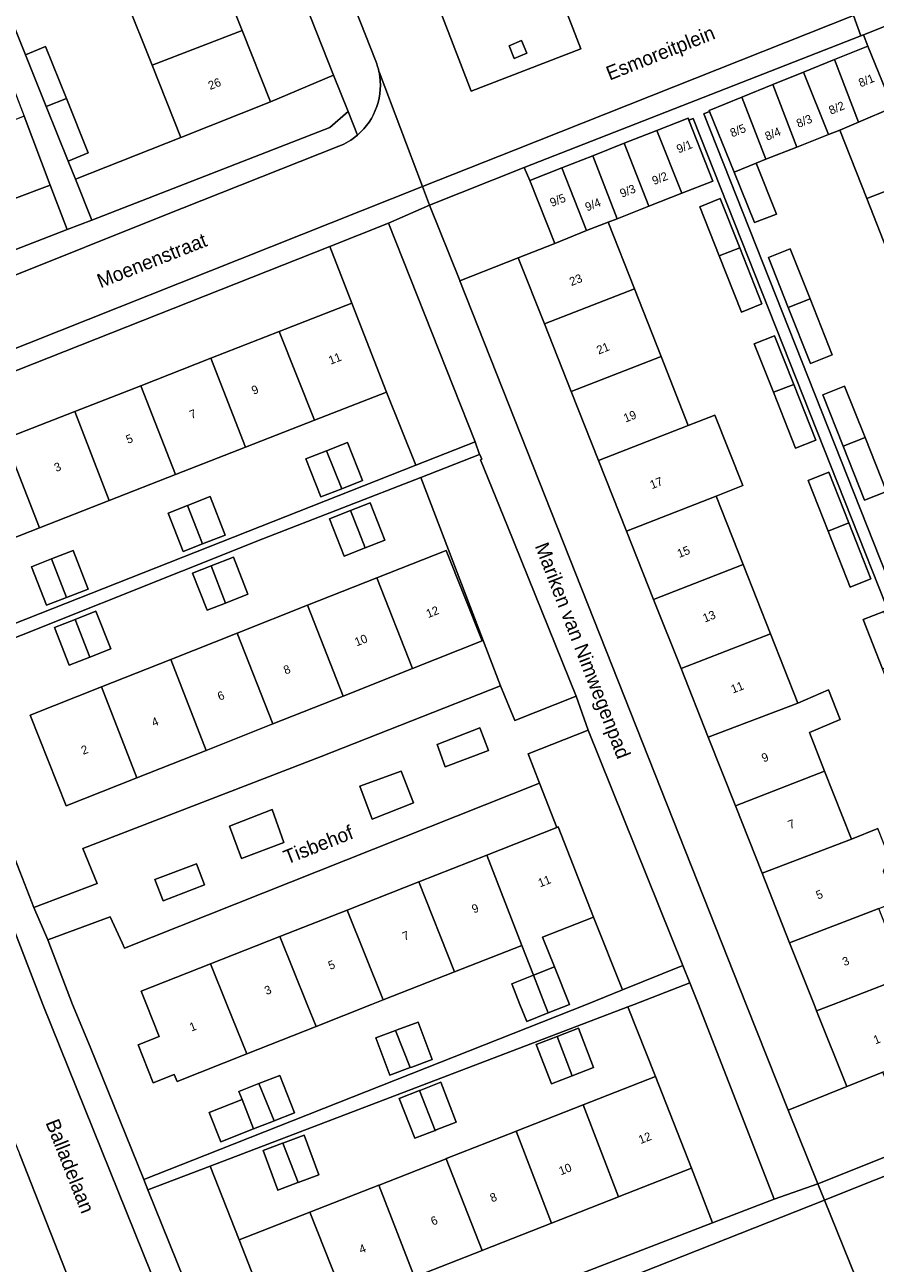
# Model space of a CAD drawing. Header units: metres. Extents: x 151448 to 154749, y 463108 to 465296.
# Tile 408 of 449: x 154399 to 154474, y 464477 to 464586. Entities that reach past the tile are written whole.
import ezdxf
from ezdxf.enums import TextEntityAlignment as Align

# ---------------------------------------------------------------- set-up
doc = ezdxf.new("R2010")
doc.units = ezdxf.units.M
for name, color, linetype, lineweight in [('B-PV-GR-BEPLANTING_CULTUUR_BODEMBEDEKKER-GV', 253, 'Continuous', 9), ('B-PV-GR-BEPLANTING_CULTUUR_HEESTERS-GV', 253, 'Continuous', 9), ('B-PV-GR-BEPLANTING_CULTUUR_VASTE PLANTENVAK-GV', 253, 'Continuous', 9), ('B-PV-GR-GROENVOORZIENING-GV', 253, 'Continuous', 9), ('B-PV-OG-BEBOUWING-GV', 1, 'Continuous', 9), ('B-PV-OG-BEBOUWING-T18', 2, 'Continuous', 9), ('B-PV-OG-TERREIN_ERF-GV', 253, 'Continuous', 9), ('B-PV-OG-TOPOGRAFIE-T18', 2, 'Continuous', 9), ('B-PV-VH-GESLOTENVERHARDING_ASFALT-GV', 253, 'Continuous', 9), ('B-PV-VH-OPENVERHARDING_BETONSTRAATSTEEN-GV', 253, 'Continuous', 9), ('B-PV-VH-OPENVERHARDING_TEGEL-GV', 253, 'Continuous', 9)]:
    doc.layers.add(name, color=color, linetype=linetype, lineweight=lineweight)
doc.styles.add('Drong', font='txt', dxfattribs={"height": 1.8})

msp = doc.modelspace()

# ---------------------------------------------------------------- linework, layer by layer
at = {"layer": 'B-PV-GR-BEPLANTING_CULTUUR_BODEMBEDEKKER-GV', "flags": 128}
for points in [[(154485.722, 464582.984), (154483.131, 464589.466), (154473.124, 464585.475), (154473.52, 464584.482), (154475.726, 464579.05), (154478.932, 464580.351)], [(154443.219, 464573.769), (154434.849, 464570.463), (154437.531, 464563.811), (154437.539, 464563.792), (154442.683, 464565.816), (154445.904, 464567.083), (154443.72, 464572.638)], [(154429.786, 464516.342), (154433.449, 464517.772), (154432.347, 464520.572), (154428.713, 464519.232)], [(154410.633, 464511.011), (154411.378, 464509.134), (154415.012, 464510.534), (154414.297, 464512.411)]]:
    msp.add_lwpolyline(points, close=True, dxfattribs=at)
msp.add_lwpolyline([(154421.058, 464465.579), (154423.11, 464466.437), (154421.26, 464471.155), (154418.083, 464479.246), (154415.514, 464485.754), (154410.023, 464483.662), (154416.361, 464467.939)], dxfattribs=at)
at = {"layer": 'B-PV-GR-BEPLANTING_CULTUUR_HEESTERS-GV', "flags": 128}
for points in [[(154427.993, 464561.81), (154431.053, 464553.979), (154433.658, 464547.532), (154438.87, 464549.591), (154431.245, 464568.854), (154426.053, 464566.804)], [(154434.08, 464546.456), (154441.132, 464528.077), (154442.385, 464525.04), (154447.806, 464527.184), (154441.731, 464542.169), (154439.359, 464548.021), (154439.474, 464548.065), (154439.305, 464548.492), (154439.263, 464548.476)], [(154446.083, 464515.598), (154446.206, 464515.647), (154449.331, 464507.706), (154451.882, 464501.279), (154457.211, 464503.431), (154448.848, 464524.176), (154443.546, 464522.091), (154444.55, 464519.496)], [(154457.82, 464501.92), (154452.906, 464500), (154452.349, 464499.788), (154454.793, 464493.66), (154457.97, 464485.569), (154459.823, 464480.756), (154465.246, 464482.844), (154458.594, 464500)]]:
    msp.add_lwpolyline(points, close=True, dxfattribs=at)
at = {"layer": 'B-PV-GR-BEPLANTING_CULTUUR_VASTE PLANTENVAK-GV', "flags": 128}
for points in [[(154439.287, 464524.384), (154435.534, 464522.925), (154436.249, 464520.959), (154440.062, 464522.389)], [(154420.969, 464517.176), (154417.216, 464515.717), (154418.288, 464512.857), (154422.012, 464514.287)]]:
    msp.add_lwpolyline(points, close=True, dxfattribs=at)
at = {"layer": 'B-PV-GR-GROENVOORZIENING-GV', "flags": 128}
for points in [[(154442.338, 464583.387), (154443.443, 464583.855), (154442.975, 464584.96), (154441.87, 464584.491)], [(154405.079, 464569.144), (154426.062, 464577.313), (154427.669, 464578.712), (154426.397, 464581.927), (154420.826, 464579.565), (154412.923, 464576.425), (154403.628, 464572.749)]]:
    msp.add_lwpolyline(points, close=True, dxfattribs=at)
at = {"layer": 'B-PV-OG-BEBOUWING-GV', "flags": 128}
for points in [[(154410.392, 464582.795), (154418.325, 464585.86), (154415.932, 464591.881), (154408.025, 464588.751)], [(154418.325, 464585.86), (154410.392, 464582.795), (154412.923, 464576.425), (154420.826, 464579.565)], [(154401.05, 464579.158), (154402.83, 464579.864), (154400.991, 464584.435), (154399.215, 464583.72)], [(154473.52, 464584.482), (154470.583, 464583.29), (154472.704, 464577.767), (154475.726, 464579.05)], [(154472.704, 464577.767), (154470.583, 464583.29), (154467.841, 464582.176), (154470.054, 464576.673), (154471.056, 464577.067)], [(154470.054, 464576.673), (154467.841, 464582.176), (154465.145, 464581.081), (154467.268, 464575.578)], [(154462.393, 464579.964), (154464.522, 464574.499), (154467.268, 464575.578), (154465.145, 464581.081)], [(154402.83, 464579.864), (154401.05, 464579.158), (154402.988, 464574.34), (154404.765, 464575.055)], [(154463.68, 464574.168), (154464.522, 464574.499), (154462.393, 464579.964), (154459.519, 464578.797), (154459.554, 464578.71), (154461.722, 464573.373)], [(154472.704, 464577.767), (154471.056, 464577.067), (154473.425, 464571.039), (154481.39, 464574.132), (154478.932, 464580.351), (154475.726, 464579.05)], [(154399.106, 464578.294), (154397.072, 464577.521), (154395.66, 464576.984), (154397.964, 464570.92), (154401.41, 464572.229)], [(154457.105, 464571.5), (154459.84, 464572.575), (154457.73, 464577.941), (154457.66, 464578.119), (154454.907, 464577.037)], [(154454.196, 464570.356), (154457.105, 464571.5), (154454.907, 464577.037), (154452.034, 464575.907)], [(154449.258, 464574.815), (154451.422, 464569.265), (154454.196, 464570.356), (154452.034, 464575.907)], [(154451.422, 464569.265), (154449.258, 464574.815), (154446.521, 464573.739), (154448.703, 464568.214), (154450.606, 464568.944)], [(154448.703, 464568.214), (154446.521, 464573.739), (154443.72, 464572.638), (154445.904, 464567.083)], [(154463.68, 464574.168), (154461.722, 464573.373), (154463.533, 464568.914), (154465.449, 464569.667)], [(154473.425, 464571.039), (154475.78, 464565.046), (154483.758, 464568.138), (154481.39, 464574.132)], [(154460.405, 464565.983), (154462.22, 464566.688), (154460.503, 464571.036), (154458.692, 464570.321)], [(154444.99, 464559.997), (154452.922, 464563.077), (154450.606, 464568.944), (154448.703, 464568.214), (154445.904, 464567.083), (154442.683, 464565.816)], [(154462.22, 464566.688), (154460.405, 464565.983), (154462.359, 464561.036), (154464.17, 464561.751)], [(154468.417, 464562.193), (154466.667, 464566.613), (154464.747, 464565.853), (154466.491, 464561.447)], [(154455.28, 464557.102), (154452.922, 464563.077), (154444.99, 464559.997), (154447.356, 464554.031)], [(154427.993, 464561.81), (154421.598, 464559.311), (154424.71, 464551.501), (154431.053, 464553.979)], [(154466.491, 464561.447), (154468.45, 464556.498), (154470.37, 464557.259), (154468.417, 464562.193)], [(154424.71, 464551.501), (154421.598, 464559.311), (154415.574, 464556.958), (154418.641, 464549.129)], [(154465.19, 464553.961), (154466.988, 464554.662), (154465.296, 464558.934), (154463.502, 464558.224)], [(154409.391, 464554.542), (154412.448, 464546.71), (154418.641, 464549.129), (154415.574, 464556.958)], [(154449.768, 464547.948), (154457.677, 464551.032), (154455.28, 464557.102), (154447.356, 464554.031)], [(154403.568, 464552.266), (154406.607, 464544.427), (154412.448, 464546.71), (154409.391, 464554.542)], [(154466.988, 464554.662), (154465.19, 464553.961), (154467.145, 464549.024), (154468.939, 464549.735)], [(154473.267, 464549.977), (154471.466, 464554.514), (154469.532, 464553.746), (154471.33, 464549.216)], [(154406.607, 464544.427), (154403.568, 464552.266), (154397.403, 464549.858), (154400.457, 464542.024)], [(154457.677, 464551.032), (154449.768, 464547.948), (154452.237, 464541.72), (154460.13, 464544.818), (154462.477, 464545.745), (154460.024, 464551.959)], [(154397.403, 464549.858), (154391.167, 464547.421), (154394.227, 464539.59), (154400.457, 464542.024)], [(154427.116, 464545.462), (154428.958, 464546.186), (154427.639, 464549.542), (154425.781, 464548.812)], [(154471.33, 464549.216), (154473.226, 464544.441), (154475.16, 464545.209), (154473.267, 464549.977)], [(154427.116, 464545.462), (154425.781, 464548.812), (154423.956, 464548.095), (154425.275, 464544.739)], [(154471.833, 464542.441), (154470.062, 464546.908), (154468.241, 464546.186), (154470.009, 464541.726)], [(154413.511, 464543.986), (154411.8, 464543.318), (154413.126, 464539.923), (154414.837, 464540.591)], [(154413.511, 464543.986), (154414.837, 464540.591), (154416.838, 464541.372), (154415.513, 464544.767)], [(154429.184, 464540.252), (154430.925, 464540.937), (154429.633, 464544.22), (154427.885, 464543.532), (154428.616, 464541.698)], [(154454.625, 464535.696), (154462.51, 464538.787), (154460.13, 464544.818), (154452.237, 464541.72)], [(154427.885, 464543.532), (154426.025, 464542.8), (154427.317, 464539.517), (154429.184, 464540.252), (154428.616, 464541.698)], [(154471.833, 464542.441), (154470.009, 464541.726), (154471.964, 464536.794), (154473.785, 464537.516)], [(154402.849, 464535.885), (154404.739, 464536.621), (154403.418, 464540.009), (154401.529, 464539.273)], [(154415.59, 464538.661), (154416.869, 464535.384), (154418.844, 464536.158), (154417.56, 464539.433)], [(154433.362, 464529.612), (154439.497, 464532.042), (154436.333, 464540.031), (154430.221, 464537.61)], [(154402.849, 464535.885), (154401.529, 464539.273), (154399.759, 464538.583), (154401.079, 464535.195)], [(154415.59, 464538.661), (154413.95, 464538.018), (154415.234, 464534.743), (154416.869, 464535.384)], [(154457.042, 464529.602), (154464.93, 464532.657), (154462.51, 464538.787), (154454.625, 464535.696)], [(154430.221, 464537.61), (154424.103, 464535.187), (154427.237, 464527.186), (154433.362, 464529.612)], [(154424.103, 464535.187), (154417.904, 464532.732), (154421.028, 464524.727), (154427.237, 464527.186)], [(154404.901, 464530.619), (154403.605, 464533.946), (154401.774, 464533.227), (154403.079, 464529.904)], [(154403.605, 464533.946), (154404.901, 464530.619), (154406.745, 464531.343), (154405.439, 464534.667)], [(154474.819, 464529.577), (154476.652, 464530.286), (154474.921, 464534.647), (154473.095, 464533.922)], [(154415.147, 464522.398), (154421.028, 464524.727), (154417.904, 464532.732), (154412.041, 464530.409)], [(154464.93, 464532.657), (154457.042, 464529.602), (154459.437, 464523.56), (154467.338, 464526.557)], [(154405.927, 464527.987), (154409.046, 464519.982), (154415.147, 464522.398), (154412.041, 464530.409)], [(154405.927, 464527.987), (154399.642, 464525.498), (154402.806, 464517.51), (154409.046, 464519.982)], [(154469.707, 464520.555), (154468.356, 464523.977), (154471.062, 464525.128), (154470.034, 464527.725), (154467.338, 464526.557), (154459.437, 464523.56), (154461.833, 464517.518)], [(154472.063, 464514.587), (154469.707, 464520.555), (154461.833, 464517.518), (154464.19, 464511.573)], [(154449.331, 464507.706), (154446.206, 464515.647), (154446.083, 464515.598), (154439.912, 464513.17), (154442.998, 464505.214), (154444.023, 464502.572), (154445.881, 464503.309), (154444.837, 464505.938)], [(154464.19, 464511.573), (154466.621, 464505.442), (154474.478, 464508.469), (154475.976, 464509.06), (154474.904, 464511.765), (154475.387, 464512.994), (154474.395, 464515.508), (154472.063, 464514.587)], [(154433.92, 464510.813), (154437.048, 464502.873), (154442.998, 464505.214), (154439.912, 464513.17)], [(154433.92, 464510.813), (154427.588, 464508.321), (154430.769, 464500.402), (154437.048, 464502.873)], [(154421.645, 464505.983), (154424.065, 464500), (154424.85, 464498.059), (154429.747, 464500), (154430.769, 464500.402), (154427.588, 464508.321)], [(154476.852, 464502.455), (154474.478, 464508.469), (154466.621, 464505.442), (154468.779, 464500), (154469.002, 464499.439), (154470.461, 464500)], [(154421.645, 464505.983), (154415.541, 464503.581), (154416.992, 464500), (154418.757, 464495.643), (154424.85, 464498.059), (154424.065, 464500)], [(154412.589, 464493.198), (154418.757, 464495.643), (154416.992, 464500), (154415.541, 464503.581), (154409.435, 464501.179), (154409.898, 464500), (154411.013, 464497.183), (154409.156, 464496.448), (154410.488, 464493.083), (154412.344, 464493.817)], [(154476.852, 464502.455), (154470.461, 464500), (154469.002, 464499.439), (154471.659, 464492.759), (154474.834, 464494.023), (154477.638, 464495.216), (154479.42, 464495.975), (154477.874, 464499.866), (154478.212, 464500), (154480.619, 464501.029), (154479.59, 464503.533)], [(154444.023, 464502.572), (154442.117, 464501.816), (154442.837, 464500), (154443.43, 464498.506), (154445.311, 464499.252), (154445.021, 464500)], [(154445.311, 464499.252), (154447.195, 464500), (154445.881, 464503.309), (154444.023, 464502.572), (154445.021, 464500)], [(154431.855, 464497.701), (154433.166, 464494.437), (154433.291, 464494.484), (154435.102, 464495.161), (154433.87, 464498.455), (154432.015, 464497.761)], [(154433.166, 464494.437), (154431.855, 464497.701), (154430.118, 464497.051), (154431.35, 464493.758)], [(154446.112, 464497.173), (154444.277, 464496.464), (154445.617, 464492.997), (154447.45, 464493.706)], [(154447.45, 464493.706), (154449.335, 464494.434), (154447.996, 464497.901), (154446.112, 464497.173)], [(154419.815, 464493.031), (154421.15, 464489.736), (154422.957, 464490.446), (154421.658, 464493.755)], [(154448.413, 464491.155), (154451.516, 464483.035), (154451.589, 464483.064), (154457.97, 464485.569), (154454.793, 464493.66)], [(154421.15, 464489.736), (154419.815, 464493.031), (154418.05, 464492.338), (154418.332, 464491.619), (154419.349, 464489.029), (154421.105, 464489.719)], [(154433.972, 464492.407), (154435.344, 464488.906), (154435.447, 464488.946), (154437.223, 464489.637), (154435.859, 464493.141), (154434.083, 464492.45)], [(154418.332, 464491.619), (154415.438, 464490.483), (154416.455, 464487.892), (154419.349, 464489.029)], [(154435.344, 464488.906), (154433.972, 464492.407), (154432.193, 464491.713), (154433.557, 464488.209)], [(154442.497, 464488.832), (154445.61, 464480.717), (154451.516, 464483.035), (154448.413, 464491.155)], [(154421.93, 464487.78), (154423.287, 464484.315), (154425.1, 464484.993), (154423.797, 464488.477)], [(154442.497, 464488.832), (154442.456, 464488.816), (154436.421, 464486.446), (154436.323, 464486.408), (154439.494, 464478.315), (154439.574, 464478.346), (154445.61, 464480.717)], [(154423.287, 464484.315), (154421.93, 464487.78), (154421.901, 464487.769), (154420.175, 464487.123), (154421.477, 464483.639), (154423.257, 464484.304)], [(154433.523, 464475.97), (154433.645, 464476.018), (154439.494, 464478.315), (154436.323, 464486.408), (154430.418, 464484.089), (154430.385, 464484.076)], [(154433.523, 464475.97), (154430.385, 464484.076), (154424.314, 464481.692), (154427.497, 464473.604)], [(154427.497, 464473.604), (154424.314, 464481.692), (154418.083, 464479.246), (154421.26, 464471.155)]]:
    msp.add_lwpolyline(points, close=True, dxfattribs=at)
at = {"layer": 'B-PV-OG-TERREIN_ERF-GV', "flags": 128}
for points in [[(154415.932, 464591.881), (154418.325, 464585.86), (154420.826, 464579.565), (154426.397, 464581.927), (154412.721, 464616.5)], [(154381.768, 464560.103), (154402.905, 464568.298), (154401.41, 464572.229), (154397.964, 464570.92), (154395.66, 464576.984), (154397.072, 464577.521), (154395.293, 464582.203), (154397.326, 464582.976), (154396.255, 464585.73), (154394.361, 464584.981), (154392.547, 464589.568), (154390.613, 464594.461), (154392.506, 464595.209), (154391.474, 464597.864), (154389.521, 464597.093), (154387.651, 464601.828), (154385.848, 464606.393), (154387.801, 464607.165)], [(154394.444, 464590.31), (154396.255, 464585.73), (154397.326, 464582.976), (154399.106, 464578.294), (154401.41, 464572.229), (154402.905, 464568.298), (154405.079, 464569.144), (154403.628, 464572.749), (154402.988, 464574.34), (154401.05, 464579.158), (154399.215, 464583.72), (154398.122, 464586.505)], [(154398.122, 464586.505), (154399.215, 464583.72), (154400.991, 464584.435), (154402.83, 464579.864), (154404.765, 464575.055), (154402.988, 464574.34), (154403.628, 464572.749), (154412.923, 464576.425), (154410.392, 464582.795), (154408.025, 464588.751)], [(154490.169, 464500), (154459.065, 464578.505), (154459.554, 464578.71), (154459.519, 464578.797), (154462.393, 464579.964), (154465.145, 464581.081), (154467.841, 464582.176), (154470.583, 464583.29), (154473.52, 464584.482), (154473.124, 464585.475), (154472.909, 464585.392), (154443.219, 464573.769), (154443.72, 464572.638), (154446.521, 464573.739), (154449.258, 464574.815), (154452.034, 464575.907), (154454.907, 464577.037), (154457.66, 464578.119), (154457.73, 464577.941), (154458.112, 464578.088), (154489.058, 464500)], [(154475.78, 464565.046), (154473.425, 464571.039), (154471.056, 464577.067), (154470.054, 464576.673), (154467.268, 464575.578), (154464.522, 464574.499), (154463.68, 464574.168), (154465.449, 464569.667), (154463.533, 464568.914), (154461.722, 464573.373), (154459.554, 464578.71), (154459.065, 464578.505), (154490.169, 464500)], [(154489.058, 464500), (154458.112, 464578.088), (154457.73, 464577.941), (154459.84, 464572.575), (154457.105, 464571.5), (154454.196, 464570.356), (154451.422, 464569.265), (154450.606, 464568.944), (154452.922, 464563.077), (154455.28, 464557.102), (154457.677, 464551.032), (154460.024, 464551.959), (154462.477, 464545.745), (154460.13, 464544.818), (154462.51, 464538.787), (154464.93, 464532.657), (154467.338, 464526.557), (154470.034, 464527.725), (154471.062, 464525.128), (154468.356, 464523.977), (154469.707, 464520.555), (154472.063, 464514.587), (154474.395, 464515.508)]]:
    msp.add_lwpolyline(points, dxfattribs=at)
for points in [[(154460.405, 464565.983), (154458.692, 464570.321), (154460.503, 464571.036), (154462.22, 464566.688), (154464.17, 464561.751), (154462.359, 464561.036)], [(154427.993, 464561.81), (154426.053, 464566.804), (154386.15, 464551.042), (154384.394, 464548.418), (154391.262, 464530.834), (154433.658, 464547.532), (154431.053, 464553.979), (154424.71, 464551.501), (154418.641, 464549.129), (154412.448, 464546.71), (154406.607, 464544.427), (154400.457, 464542.024), (154394.227, 464539.59), (154391.167, 464547.421), (154397.403, 464549.858), (154403.568, 464552.266), (154409.391, 464554.542), (154415.574, 464556.958), (154421.598, 464559.311)], [(154459.437, 464523.56), (154457.042, 464529.602), (154454.625, 464535.696), (154452.237, 464541.72), (154449.768, 464547.948), (154447.356, 464554.031), (154444.99, 464559.997), (154442.683, 464565.816), (154437.539, 464563.792), (154462.782, 464500), (154466.497, 464490.689), (154471.659, 464492.759), (154469.002, 464499.439), (154468.779, 464500), (154466.621, 464505.442), (154464.19, 464511.573), (154461.833, 464517.518)], [(154466.491, 464561.447), (154464.747, 464565.853), (154466.667, 464566.613), (154468.417, 464562.193), (154470.37, 464557.259), (154468.45, 464556.498)], [(154466.988, 464554.662), (154468.939, 464549.735), (154467.145, 464549.024), (154465.19, 464553.961), (154463.502, 464558.224), (154465.296, 464558.934)], [(154471.33, 464549.216), (154469.532, 464553.746), (154471.466, 464554.514), (154473.267, 464549.977), (154475.16, 464545.209), (154473.226, 464544.441)], [(154439.263, 464548.476), (154438.87, 464549.591), (154433.658, 464547.532), (154391.262, 464530.834), (154391.705, 464529.698), (154420.165, 464541.035), (154434.08, 464546.456)], [(154425.781, 464548.812), (154427.639, 464549.542), (154428.958, 464546.186), (154427.116, 464545.462), (154425.275, 464544.739), (154423.956, 464548.095)], [(154399.97, 464508.539), (154405.54, 464510.653), (154404.289, 464513.751), (154425.288, 464521.853), (154441.132, 464528.077), (154434.08, 464546.456), (154420.165, 464541.035), (154391.705, 464529.698)], [(154470.009, 464541.726), (154468.241, 464546.186), (154470.062, 464546.908), (154471.833, 464542.441), (154473.785, 464537.516), (154471.964, 464536.794)], [(154414.837, 464540.591), (154413.126, 464539.923), (154411.8, 464543.318), (154413.511, 464543.986), (154415.513, 464544.767), (154416.838, 464541.372)], [(154427.885, 464543.532), (154429.633, 464544.22), (154430.925, 464540.937), (154429.184, 464540.252), (154427.317, 464539.517), (154426.025, 464542.8)], [(154421.028, 464524.727), (154415.147, 464522.398), (154409.046, 464519.982), (154402.806, 464517.51), (154399.642, 464525.498), (154405.927, 464527.987), (154412.041, 464530.409), (154417.904, 464532.732), (154424.103, 464535.187), (154430.221, 464537.61), (154436.333, 464540.031), (154439.497, 464532.042), (154433.362, 464529.612), (154427.237, 464527.186)], [(154401.529, 464539.273), (154403.418, 464540.009), (154404.739, 464536.621), (154402.849, 464535.885), (154401.079, 464535.195), (154399.759, 464538.583)], [(154416.869, 464535.384), (154415.234, 464534.743), (154413.95, 464538.018), (154415.59, 464538.661), (154417.56, 464539.433), (154418.844, 464536.158)], [(154404.901, 464530.619), (154403.079, 464529.904), (154401.774, 464533.227), (154403.605, 464533.946), (154405.439, 464534.667), (154406.745, 464531.343)], [(154476.652, 464530.286), (154478.674, 464525.19), (154476.847, 464524.465), (154474.819, 464529.577), (154473.095, 464533.922), (154474.921, 464534.647)], [(154437.048, 464502.873), (154430.769, 464500.402), (154429.747, 464500), (154424.85, 464498.059), (154418.757, 464495.643), (154412.589, 464493.198), (154412.344, 464493.817), (154410.488, 464493.083), (154409.156, 464496.448), (154411.013, 464497.183), (154409.898, 464500), (154409.435, 464501.179), (154415.541, 464503.581), (154421.645, 464505.983), (154427.588, 464508.321), (154433.92, 464510.813), (154439.912, 464513.17), (154446.083, 464515.598), (154444.55, 464519.496), (154407.959, 464504.966), (154407.748, 464505.431), (154406.702, 464507.734), (154401.191, 464505.708), (154403.385, 464500), (154404.922, 464496.268), (154409.652, 464484.58), (154415.102, 464486.731), (154448.714, 464500), (154451.882, 464501.279), (154449.331, 464507.706), (154444.837, 464505.938), (154445.881, 464503.309), (154447.195, 464500), (154445.311, 464499.252), (154443.43, 464498.506), (154442.837, 464500), (154442.117, 464501.816), (154444.023, 464502.572), (154442.998, 464505.214)], [(154457.211, 464503.431), (154451.882, 464501.279), (154448.714, 464500), (154415.102, 464486.731), (154409.652, 464484.58), (154410.023, 464483.662), (154415.514, 464485.754), (154452.349, 464499.788), (154452.906, 464500), (154457.82, 464501.92)], [(154436.323, 464486.408), (154436.421, 464486.446), (154442.456, 464488.816), (154442.497, 464488.832), (154448.413, 464491.155), (154454.793, 464493.66), (154452.349, 464499.788), (154415.514, 464485.754), (154418.083, 464479.246), (154424.314, 464481.692), (154430.385, 464484.076), (154430.418, 464484.089)], [(154433.166, 464494.437), (154431.35, 464493.758), (154430.118, 464497.051), (154431.855, 464497.701), (154432.015, 464497.761), (154433.87, 464498.455), (154435.102, 464495.161), (154433.291, 464494.484)], [(154447.45, 464493.706), (154445.617, 464492.997), (154444.277, 464496.464), (154446.112, 464497.173), (154447.996, 464497.901), (154449.335, 464494.434)], [(154419.815, 464493.031), (154421.658, 464493.755), (154422.957, 464490.446), (154421.15, 464489.736), (154421.105, 464489.719), (154419.349, 464489.029), (154416.455, 464487.892), (154415.438, 464490.483), (154418.332, 464491.619), (154418.05, 464492.338)], [(154466.497, 464490.689), (154469.101, 464484.196), (154477.424, 464487.523), (154477.03, 464488.507), (154474.834, 464494.023), (154471.659, 464492.759)], [(154435.344, 464488.906), (154433.557, 464488.209), (154432.193, 464491.713), (154433.972, 464492.407), (154434.083, 464492.45), (154435.859, 464493.141), (154437.223, 464489.637), (154435.447, 464488.946)], [(154423.287, 464484.315), (154423.257, 464484.304), (154421.477, 464483.639), (154420.175, 464487.123), (154421.901, 464487.769), (154421.93, 464487.78), (154423.797, 464488.477), (154425.1, 464484.993)], [(154451.516, 464483.035), (154445.61, 464480.717), (154439.574, 464478.346), (154439.494, 464478.315), (154433.645, 464476.018), (154433.523, 464475.97), (154427.497, 464473.604), (154421.26, 464471.155), (154423.11, 464466.437), (154448.619, 464476.443), (154459.823, 464480.756), (154457.97, 464485.569), (154451.589, 464483.064)]]:
    msp.add_lwpolyline(points, close=True, dxfattribs=at)
at = {"layer": 'B-PV-VH-GESLOTENVERHARDING_ASFALT-GV', "flags": 128}
msp.add_lwpolyline([(154383.434, 464525.045), (154389.139, 464510.981), (154393.364, 464500), (154394.314, 464497.534), (154398.716, 464486.766), (154405.478, 464469.592), (154414.609, 464446.51), (154421.239, 464449.101), (154420.567, 464450.805), (154420.564, 464450.812), (154417.385, 464458.774), (154414.2, 464466.739), (154414.051, 464467.074), (154400.747, 464500), (154393.09, 464519.827), (154390.045, 464527.566)], close=True, dxfattribs=at)
at = {"layer": 'B-PV-VH-OPENVERHARDING_BETONSTRAATSTEEN-GV', "flags": 128}
for points in [[(154456.146, 464628.038), (154455.036, 464630.805), (154417.425, 464615.826), (154422.905, 464601.469), (154430.123, 464583.145)], [(154430.401, 464582.219), (154430.406, 464582.196), (154434.229, 464572.094), (154434.232, 464572.087), (154442.424, 464575.34), (154472.26, 464587.172), (154471.844, 464588.313)], [(154426.869, 464575.642), (154411.378, 464569.51), (154383.774, 464558.457), (154386.029, 464552.946), (154434.232, 464572.087), (154434.229, 464572.094), (154430.406, 464582.196)], [(154507.852, 464497.916), (154471.964, 464483.661), (154469.683, 464482.76), (154474.169, 464471.707), (154474.177, 464471.69)], [(154405.478, 464469.592), (154398.716, 464486.766)], [(154474.169, 464471.707), (154469.683, 464482.76), (154433.616, 464468.513), (154422.474, 464464.047)]]:
    msp.add_lwpolyline(points, dxfattribs=at)
for points in [[(154435.683, 464616.571), (154448.193, 464584.223), (154438.541, 464580.498), (154426.034, 464612.907)], [(154448.193, 464584.223), (154435.683, 464616.571), (154426.034, 464612.907), (154438.541, 464580.498)], [(154443.443, 464583.855), (154442.338, 464583.387), (154441.87, 464584.491), (154442.975, 464584.96)]]:
    msp.add_lwpolyline(points, close=True, dxfattribs=at)
at = {"layer": 'B-PV-VH-OPENVERHARDING_BETONSTRAATSTEEN-GV'}
for points in [[(154430.123, 464583.145, -0.043194), (154430.401, 464582.219)], [(154430.406, 464582.196, -0.2737438), (154428.495, 464576.624)], [(154428.495, 464576.624, -0.0827028), (154426.869, 464575.642)]]:
    msp.add_lwpolyline(points, format="xyb", dxfattribs=at)
at = {"layer": 'B-PV-VH-OPENVERHARDING_TEGEL-GV', "flags": 128}
for points in [[(154430.123, 464583.145), (154422.905, 464601.469), (154417.425, 464615.826), (154455.036, 464630.805), (154462.907, 464633.906), (154462.222, 464635.842), (154457.761, 464634.087), (154454.269, 464632.713)], [(154454.269, 464632.713), (154419.748, 464619.132), (154416.322, 464617.851), (154412.721, 464616.5), (154426.397, 464581.927), (154427.669, 464578.712), (154428.495, 464576.624)], [(154430.406, 464582.196), (154430.401, 464582.219)], [(154428.495, 464576.624), (154427.669, 464578.712), (154426.062, 464577.313), (154405.079, 464569.144), (154402.905, 464568.298), (154381.768, 464560.103)], [(154383.023, 464558.156), (154383.774, 464558.457), (154411.378, 464569.51), (154426.869, 464575.642)], [(154434.849, 464570.463), (154434.232, 464572.087), (154386.029, 464552.946), (154385.603, 464552.777)], [(154383.364, 464551.048), (154384.394, 464548.418), (154386.15, 464551.042), (154426.053, 464566.804), (154431.245, 464568.854), (154434.849, 464570.463)], [(154416.361, 464467.939), (154410.023, 464483.662), (154409.652, 464484.58), (154404.922, 464496.268), (154403.385, 464500), (154401.191, 464505.708), (154399.97, 464508.539), (154391.705, 464529.698), (154391.262, 464530.834), (154384.394, 464548.418), (154383.364, 464551.048)], [(154382.732, 464546.15), (154390.045, 464527.566), (154393.09, 464519.827), (154400.747, 464500), (154414.051, 464467.074), (154414.2, 464466.739)], [(154422.474, 464464.047), (154433.616, 464468.513), (154469.683, 464482.76), (154469.101, 464484.196), (154465.246, 464482.844), (154459.823, 464480.756), (154448.619, 464476.443), (154423.11, 464466.437), (154421.058, 464465.579)]]:
    msp.add_lwpolyline(points, dxfattribs=at)
for points in [[(154473.124, 464585.475), (154483.131, 464589.466), (154485.722, 464582.984), (154498.799, 464550.268), (154514.671, 464510.033), (154516.67, 464504.964), (154520.432, 464506.49), (154518.81, 464510.72), (154517.623, 464513.781), (154486.17, 464593.338), (154484.687, 464597.085), (154481.583, 464595.87), (154473.679, 464615.629), (154469.669, 464625.654), (154465.554, 464624.027), (154464.562, 464623.635), (154459.124, 464621.485), (154459.65, 464620.094), (154465.073, 464622.256), (154467.375, 464623.064), (154480.064, 464591.581), (154471.844, 464588.313), (154472.26, 464587.172), (154472.909, 464585.392)], [(154434.849, 464570.463), (154443.219, 464573.769), (154472.909, 464585.392), (154472.26, 464587.172), (154442.424, 464575.34), (154434.232, 464572.087)], [(154457.82, 464501.92), (154458.594, 464500), (154465.246, 464482.844), (154469.101, 464484.196), (154466.497, 464490.689), (154462.782, 464500), (154437.539, 464563.792), (154437.531, 464563.811), (154434.849, 464570.463), (154431.245, 464568.854), (154438.87, 464549.591), (154439.263, 464548.476), (154439.305, 464548.492), (154439.474, 464548.065), (154439.359, 464548.021), (154441.731, 464542.169), (154447.806, 464527.184), (154448.848, 464524.176), (154457.211, 464503.431)], [(154399.97, 464508.539), (154401.191, 464505.708), (154406.702, 464507.734), (154407.748, 464505.431), (154407.959, 464504.966), (154444.55, 464519.496), (154443.546, 464522.091), (154448.848, 464524.176), (154447.806, 464527.184), (154442.385, 464525.04), (154441.132, 464528.077), (154425.288, 464521.853), (154404.289, 464513.751), (154405.54, 464510.653)], [(154439.287, 464524.384), (154440.062, 464522.389), (154436.249, 464520.959), (154435.534, 464522.925)], [(154429.786, 464516.342), (154428.713, 464519.232), (154432.347, 464520.572), (154433.449, 464517.772)], [(154420.969, 464517.176), (154422.012, 464514.287), (154418.288, 464512.857), (154417.216, 464515.717)], [(154410.633, 464511.011), (154414.297, 464512.411), (154415.012, 464510.534), (154411.378, 464509.134)], [(154469.683, 464482.76), (154471.964, 464483.661), (154507.852, 464497.916), (154507.101, 464499.614), (154477.424, 464487.523), (154469.101, 464484.196)]]:
    msp.add_lwpolyline(points, close=True, dxfattribs=at)
at = {"layer": 'B-PV-VH-OPENVERHARDING_TEGEL-GV'}
for points in [[(154430.401, 464582.219, 0.043194), (154430.123, 464583.145)], [(154428.495, 464576.624, 0.2737438), (154430.406, 464582.196)], [(154426.869, 464575.642, 0.0827028), (154428.495, 464576.624)]]:
    msp.add_lwpolyline(points, format="xyb", dxfattribs=at)

# ---------------------------------------------------------------- texts
at = {"layer": 'B-PV-OG-BEBOUWING-T18', "style": 'Drong'}
for s, rotation, p in [('8/1', 22.1, (154473.38, 464581.46)), ('26', 21.7, (154415.891, 464581.153)), ('8/2', 22.1, (154470.76, 464579.045)), ('8/5', 22.1, (154462.05, 464577.05)), ('8/3', 22.1, (154467.895, 464577.881)), ('8/4', 22.1, (154465.126, 464576.756)), ('9/1', 21.5, (154457.33, 464575.63)), ('9/2', 21.5, (154455.165, 464572.84)), ('9/3', 21.5, (154452.331, 464571.725)), ('9/5', 21.5, (154446.16, 464570.91)), ('9/4', 21.5, (154449.26, 464570.518)), ('23', 21.6, (154447.756, 464563.873)), ('21', 21.6, (154450.148, 464557.841)), ('11', 21.4, (154426.508, 464556.935)), ('9', 21.4, (154419.463, 464554.183)), ('7', 21.4, (154413.984, 464552.042)), ('19', 21.6, (154452.527, 464551.842)), ('5', 21.4, (154408.385, 464549.854)), ('3', 21.4, (154402.051, 464547.379)), ('17', 21.6, (154454.856, 464545.968)), ('15', 21.6, (154457.26, 464539.902)), ('12', 21.6, (154435.117, 464534.61)), ('13', 21.6, (154459.517, 464534.21)), ('10', 21.6, (154428.81, 464532.111)), ('8', 21.6, (154422.281, 464529.526)), ('11', 21.6, (154461.998, 464527.954)), ('6', 21.6, (154416.461, 464527.22)), ('4', 21.6, (154410.645, 464524.917)), ('2', 21.6, (154404.432, 464522.457)), ('9', 21.6, (154464.444, 464521.784)), ('7', 21.6, (154466.777, 464515.9)), ('11', 21.5, (154444.991, 464510.87)), ('5', 21.6, (154469.241, 464509.687)), ('9', 21.5, (154438.886, 464508.468)), ('7', 21.5, (154432.765, 464506.06)), ('5', 21.5, (154426.222, 464503.485)), ('3', 21.6, (154471.567, 464503.82)), ('3', 21.5, (154420.602, 464501.274)), ('1', 21.6, (154413.985, 464498.054)), ('1', 21.7, (154474.306, 464496.928)), ('12', 21.4, (154453.846, 464488.247)), ('10', 21.4, (154446.819, 464485.489)), ('8', 21.5, (154440.49, 464483.004)), ('6', 21.5, (154435.268, 464480.953)), ('4', 21.4, (154428.939, 464478.468))]:
    msp.add_text(s, height=0.75, rotation=rotation, dxfattribs=at).set_placement(p, align=Align.MIDDLE)
at = {"layer": 'B-PV-OG-TOPOGRAFIE-T18', "style": 'Drong'}
for s, rotation, p in [('Esmoreitplein', 21.6, (154455.279, 464583.73)), ('Moenenstraat', 21.6, (154410.371, 464565.578)), ('Mariken van Nimwegenpad', 291.2, (154448.228, 464531.147)), ('Tisbehof', 21.4, (154425.037, 464514.107)), ('Balladelaan', 291.6, (154403.188, 464485.768))]:
    msp.add_text(s, height=1.25, rotation=rotation, dxfattribs=at).set_placement(p, align=Align.MIDDLE)

doc.saveas('drawing.dxf')
